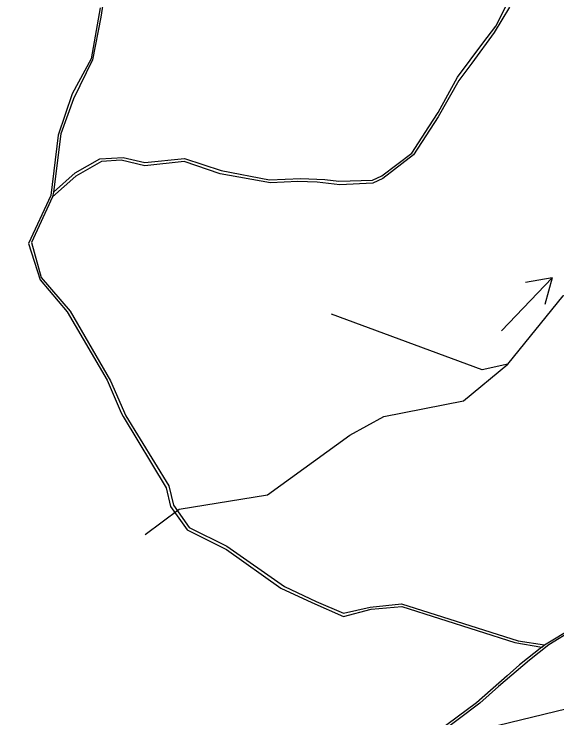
# Model space of a CAD drawing. Extents: x -564810 to -550519, y -1045831 to -1034011.
# Drawn here: x -555811 to -555277, y -1038021 to -1037328 of the extents above; entities that cross this region are included whole.
import ezdxf

# ---------------------------------------------------------------- set-up
doc = ezdxf.new("R2010")
doc.units = 0
for name, color, linetype in [('Vrstva 16', 7, 'Continuous'), ('Vrstva 33', 7, 'Continuous'), ('Vrstva 35', 7, 'Continuous'), ('Vrstva 4', 7, 'Continuous')]:
    doc.layers.add(name, color=color, linetype=linetype)

msp = doc.modelspace()

# ---------------------------------------------------------------- linework, layer by layer
at = {"layer": 'Vrstva 16'}
msp.add_lwpolyline([(-554907.84, -1037851.66), (-555066.31, -1037953.36), (-555188.39, -1037993.24), (-555425.08, -1038050.57), (-555649.31, -1038110.39), (-555758.93, -1038112.88), (-555883.5, -1038100.42), (-555930.35, -1038077.99), (-556015.05, -1038013.18), (-556179.49, -1038182.68), (-556236.79, -1038237.51), (-556299.08, -1038302.32), (-556348.18, -1038428.45), (-556390.53, -1038550.58), (-556422.92, -1038692.66), (-556457.8, -1038745), (-556594.83, -1038829.75), (-556659.61, -1038844.7), (-556831.52, -1038894.56), (-557028.34, -1038919.48), (-557103.08, -1038914.5)], dxfattribs=at)
at = {"layer": 'Vrstva 33'}
for points in [[(-555325.39, -1037672.63), (-555270.82, -1037605.44), (-555216.26, -1037574.64), (-555165.89, -1037541.05), (-555121.11, -1037521.45), (-555063.75, -1037465.46), (-555031.57, -1037454.27), (-555007.79, -1037385.68), (-554972.81, -1037342.29), (-554950.42, -1037325.49), (-554872.07, -1037307.29), (-554781.13, -1037311.49), (-554746.15, -1037303.09), (-554718.17, -1037284.9), (-554658, -1037206.51), (-554634.22, -1037102.93), (-554663.61, -1037102.22), (-554747.55, -1037096.63), (-554800.72, -1037084.03), (-554858.08, -1037057.43), (-554978.41, -1036981.85), (-555273.63, -1036993.04)], [(-555682.16, -1037840.6), (-555648.59, -1037815.4), (-555561.84, -1037801.4), (-555480.69, -1037742.61), (-555447.11, -1037724.42), (-555368.76, -1037709.02), (-555325.39, -1037672.63), (-555350.57, -1037678.23), (-555498.88, -1037623.64)]]:
    msp.add_lwpolyline(points, dxfattribs=at)
at = {"layer": 'Vrstva 35'}
msp.add_line((-555281.62, -1037587.68), (-555288.76, -1037613.86), dxfattribs=at)
msp.add_lwpolyline([(-555331.58, -1037640.04), (-555281.62, -1037587.68), (-555307.79, -1037592.44)], dxfattribs=at)
at = {"layer": 'Vrstva 4'}
for p, q in [((-555715, -1037258.9), (-555725.51, -1037331.06)), ((-555726.32, -1037321.82), (-555735.33, -1037371.97)), ((-555323.69, -1037321.4), (-555338.71, -1037346.27)), ((-555336.94, -1037339.89), (-555325.89, -1037318.05)), ((-555725.51, -1037331.06), (-555733.98, -1037373.05)), ((-555349.86, -1037356.83), (-555336.94, -1037339.89)), ((-555338.71, -1037346.27), (-555360.81, -1037376.34)), ((-555374.88, -1037390.3), (-555349.86, -1037356.83)), ((-555735.33, -1037371.97), (-555753.76, -1037406.67)), ((-555733.98, -1037373.05), (-555752.42, -1037411.39)), ((-555360.81, -1037376.34), (-555373.5, -1037393.58)), ((-555393.67, -1037424.96), (-555374.88, -1037390.3)), ((-555373.5, -1037393.58), (-555393.82, -1037429.33)), ((-555753.76, -1037406.67), (-555767.71, -1037447.11)), ((-555752.42, -1037411.39), (-555764.95, -1037446.05)), ((-555402.9, -1037439), (-555393.67, -1037424.96)), ((-555393.82, -1037429.33), (-555417.96, -1037466.65)), ((-555419.66, -1037465.12), (-555402.9, -1037439)), ((-555767.71, -1037447.11), (-555774.94, -1037506.74)), ((-555764.95, -1037446.05), (-555772.26, -1037503.26)), ((-555449.3, -1037487.36), (-555419.66, -1037465.12)), ((-555417.96, -1037466.65), (-555448.16, -1037490.03)), ((-555750.77, -1037484.41), (-555726.59, -1037470.64)), ((-555725.09, -1037473.18), (-555750.17, -1037487.8)), ((-555726.59, -1037470.64), (-555703.65, -1037469.28)), ((-555705.54, -1037471.91), (-555725.09, -1037473.18)), ((-555682.22, -1037477.63), (-555705.54, -1037471.91)), ((-555703.65, -1037469.28), (-555682.46, -1037474.15)), ((-555682.46, -1037474.15), (-555643.22, -1037470.25)), ((-555643.6, -1037473.18), (-555682.22, -1037477.63)), ((-555608.21, -1037485.4), (-555643.6, -1037473.18)), ((-555643.22, -1037470.25), (-555607.41, -1037482.09)), ((-555750.17, -1037487.8), (-555773.36, -1037507.97)), ((-555772.26, -1037503.26), (-555750.77, -1037484.41)), ((-555558.84, -1037494.31), (-555608.21, -1037485.4)), ((-555607.41, -1037482.09), (-555559.64, -1037491.39)), ((-555458.32, -1037491.45), (-555449.3, -1037487.36)), ((-555559.64, -1037491.39), (-555528.78, -1037490.02)), ((-555531.98, -1037493.04), (-555558.84, -1037494.31)), ((-555512.91, -1037493.67), (-555531.98, -1037493.04)), ((-555528.78, -1037490.02), (-555505.45, -1037490.86)), ((-555490.65, -1037496.06), (-555512.91, -1037493.67)), ((-555505.45, -1037490.86), (-555491.66, -1037492.62)), ((-555491.66, -1037492.62), (-555458.32, -1037491.45)), ((-555457.97, -1037494.47), (-555490.65, -1037496.06)), ((-555448.16, -1037490.03), (-555457.97, -1037494.47)), ((-555774.94, -1037506.74), (-555796.81, -1037553.89)), ((-555773.36, -1037507.97), (-555794.03, -1037553.11)), ((-555772.26, -1037503.26), (-555773.36, -1037507.97)), ((-555796.81, -1037553.89), (-555785.4, -1037589.76)), ((-555794.03, -1037553.11), (-555784.22, -1037587.39)), ((-555785.4, -1037589.76), (-555758.87, -1037621.25)), ((-555784.22, -1037587.39), (-555755.72, -1037620.59)), ((-555755.72, -1037620.59), (-555716.21, -1037689.01)), ((-555758.87, -1037621.25), (-555719.34, -1037688.52)), ((-555719.34, -1037688.52), (-555705.8, -1037720.63)), ((-555716.21, -1037689.01), (-555700.94, -1037723.7)), ((-555705.8, -1037720.63), (-555703.8, -1037724.27)), ((-555703.8, -1037724.27), (-555661.3, -1037794.5)), ((-555700.94, -1037723.7), (-555658.61, -1037792.53)), ((-555658.61, -1037792.53), (-555654.25, -1037811.68)), ((-555661.3, -1037794.5), (-555657.02, -1037812.78)), ((-555657.02, -1037812.78), (-555640.83, -1037835.85)), ((-555654.25, -1037811.68), (-555638.8, -1037833.73)), ((-555638.8, -1037833.73), (-555601.72, -1037852.1)), ((-555640.83, -1037835.85), (-555602.08, -1037855.31)), ((-555602.08, -1037855.31), (-555548.68, -1037893.26)), ((-555601.72, -1037852.1), (-555545.12, -1037891.58)), ((-555289.06, -1037949.21), (-555187.61, -1037887)), ((-555186.4, -1037889.44), (-555285.06, -1037949.02)), ((-555548.68, -1037893.26), (-555518.2, -1037907.33)), ((-555545.12, -1037891.58), (-555513.84, -1037906.31)), ((-555518.2, -1037907.33), (-555486.94, -1037921.19)), ((-555513.84, -1037906.31), (-555486.85, -1037917.85)), ((-555460.64, -1037911.97), (-555429.85, -1037908.74)), ((-555459.66, -1037914), (-555429.62, -1037911.53)), ((-555429.85, -1037908.74), (-555315.24, -1037945.22)), ((-555429.62, -1037911.53), (-555318.44, -1037946.91)), ((-555486.94, -1037921.19), (-555459.66, -1037914)), ((-555486.85, -1037917.85), (-555460.64, -1037911.97)), ((-555315.24, -1037945.22), (-555289.06, -1037949.21)), ((-555318.44, -1037946.91), (-555291.7, -1037951.31)), ((-555291.7, -1037951.31), (-555313.69, -1037968.84)), ((-555285.06, -1037949.02), (-555304.03, -1037964.11)), ((-555291.7, -1037951.31), (-555289.06, -1037949.21)), ((-555304.03, -1037964.11), (-555334.28, -1037990.12)), ((-555313.69, -1037968.84), (-555325.89, -1037979.63)), ((-555325.89, -1037979.63), (-555356.05, -1038006.27)), ((-555334.28, -1037990.12), (-555352.94, -1038006.67)), ((-555352.94, -1038006.67), (-555407.3, -1038047.39)), ((-555356.05, -1038006.27), (-555394.13, -1038034.47))]:
    msp.add_line(p, q, dxfattribs=at)

doc.saveas('drawing.dxf')
